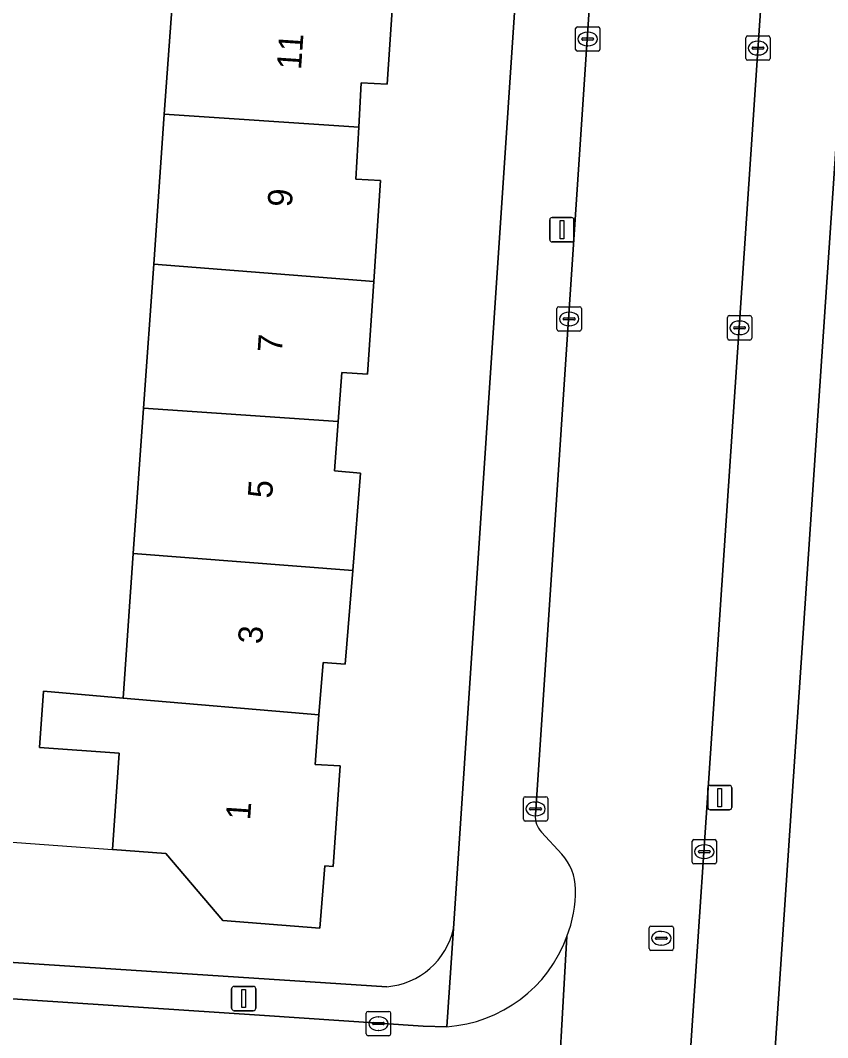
# Model space of a CAD drawing. Extents: x 161848 to 162726, y 385382 to 386521.
# Drawn here: x 162197.82 to 162230.99, y 385457.59 to 385499.36 of the extents above; entities that cross this region are included whole.
import ezdxf

# ---------------------------------------------------------------- set-up
doc = ezdxf.new("R2010")
doc.units = 0
for name, color, linetype in [('IMGEO_Erf', 7, 'Continuous'), ('IMGEO_Groenvoorziening', 7, 'Continuous'), ('IMGEO_Hek', 7, 'Continuous'), ('IMGEO_Kolk', 7, 'Continuous'), ('IMGEO_Lichtmast', 7, 'Continuous'), ('IMGEO_Pand', 7, 'Continuous'), ('IMGEO_Pand_nummerreeks', 7, 'Continuous'), ('IMGEO_Rijbaan_lokaal_open', 7, 'Continuous'), ('IMGEO_Rioolput', 7, 'Continuous'), ('IMGEO_Voetpad_open', 7, 'Continuous')]:
    doc.layers.add(name, color=color, linetype=linetype)

msp = doc.modelspace()

# ---------------------------------------------------------------- linework, layer by layer
at = {"layer": 'IMGEO_Erf'}
for points in [[(162215.621, 385462.079), (162222.785, 385569.764)], [(162194.22, 385505.796), (162193.762, 385498.821), (162197.121, 385498.649), (162196.983, 385495.956), (162196.689, 385490.205), (162193.33, 385490.377), (162193.143, 385486.726), (162196.611, 385486.549), (162196.474, 385483.868), (162196.359, 385481.621), (162192.665, 385481.809), (162192.371, 385478.249), (162195.848, 385477.98), (162195.621, 385474.609), (162195.453, 385472.118), (162196.415, 385472.052), (162196.058, 385466.883), (162195.98, 385465.728), (162195.64, 385460.806), (162212.883, 385459.685)], [(162213.107, 385500), (162212.888, 385496.736), (162211.828, 385496.796), (162211.725, 385494.976), (162211.604, 385492.84), (162212.619, 385492.781), (162212.34, 385488.635), (162212.084, 385484.841), (162211.029, 385484.906), (162210.88, 385482.893), (162210.73, 385480.861), (162211.792, 385480.775), (162211.475, 385476.771), (162211.17, 385472.922), (162210.259, 385472.994), (162210.089, 385470.849), (162209.928, 385468.815), (162210.962, 385468.747), (162210.675, 385464.626), (162210.327, 385464.653), (162210.13, 385462.091), (162206.142, 385462.398), (162203.801, 385465.155), (162201.606, 385465.324), (162201.885, 385469.274), (162198.613, 385469.505), (162198.773, 385471.816), (162202.044, 385471.537), (162202.463, 385477.468), (162202.884, 385483.434), (162203.302, 385489.355), (162203.737, 385495.507), (162204.054, 385500)]]:
    msp.add_lwpolyline(points, dxfattribs=at)
msp.add_arc((162212.636, 385462.73), 3.055, 274.6299, 347.7004, dxfattribs=at)
at = {"layer": 'IMGEO_Groenvoorziening'}
msp.add_lwpolyline([(162234.018, 385534.066), (162225.467, 385407.267), (162224.546, 385394.477)], dxfattribs=at)
at = {"layer": 'IMGEO_Hek'}
msp.add_lwpolyline([(162195.98, 385465.728), (162201.606, 385465.324)], dxfattribs=at)
at = {"layer": 'IMGEO_Kolk'}
for p, q in [((162220.705, 385499.095), (162221.557, 385499.095)), ((162220.63, 385498.169), (162220.63, 385499.021)), ((162220.932, 385498.638), (162221.33, 385498.638)), ((162221.118, 385498.875), (162221.143, 385498.875)), ((162221.631, 385499.021), (162221.631, 385498.169)), ((162227.623, 385497.795), (162227.623, 385498.647)), ((162227.698, 385498.721), (162228.55, 385498.721)), ((162228.624, 385498.647), (162228.624, 385497.795)), ((162220.889, 385498.589), (162220.889, 385498.601)), ((162221.327, 385498.552), (162220.929, 385498.552)), ((162221.141, 385498.315), (162221.116, 385498.315)), ((162221.373, 385498.601), (162221.373, 385498.589)), ((162227.882, 385498.215), (162227.882, 385498.227)), ((162227.925, 385498.264), (162228.323, 385498.264)), ((162228.111, 385498.501), (162228.136, 385498.501)), ((162228.366, 385498.227), (162228.366, 385498.215)), ((162221.557, 385498.095), (162220.705, 385498.095)), ((162228.32, 385498.178), (162227.922, 385498.178)), ((162228.134, 385497.941), (162228.109, 385497.941)), ((162228.55, 385497.721), (162227.698, 385497.721)), ((162219.867, 385486.676), (162219.867, 385487.528)), ((162219.942, 385487.602), (162220.794, 385487.602)), ((162220.355, 385487.382), (162220.38, 385487.382)), ((162220.868, 385487.528), (162220.868, 385486.676)), ((162220.126, 385487.096), (162220.126, 385487.108)), ((162220.564, 385487.059), (162220.166, 385487.059)), ((162220.169, 385487.145), (162220.567, 385487.145)), ((162220.61, 385487.108), (162220.61, 385487.096)), ((162226.865, 385486.311), (162226.865, 385487.163)), ((162226.94, 385487.237), (162227.792, 385487.237)), ((162227.353, 385487.017), (162227.378, 385487.017)), ((162227.866, 385487.163), (162227.866, 385486.311)), ((162220.794, 385486.602), (162219.942, 385486.602)), ((162220.378, 385486.822), (162220.353, 385486.822)), ((162227.124, 385486.731), (162227.124, 385486.743)), ((162227.562, 385486.694), (162227.164, 385486.694)), ((162227.167, 385486.78), (162227.565, 385486.78)), ((162227.608, 385486.743), (162227.608, 385486.731)), ((162227.792, 385486.237), (162226.94, 385486.237)), ((162227.376, 385486.457), (162227.351, 385486.457)), ((162218.485, 385466.56), (162218.485, 385467.412)), ((162218.56, 385467.486), (162219.412, 385467.486)), ((162219.486, 385467.412), (162219.486, 385466.56)), ((162218.744, 385466.98), (162218.744, 385466.992)), ((162219.182, 385466.943), (162218.784, 385466.943)), ((162218.787, 385467.029), (162219.185, 385467.029)), ((162218.973, 385467.266), (162218.998, 385467.266)), ((162219.228, 385466.992), (162219.228, 385466.98)), ((162219.412, 385466.486), (162218.56, 385466.486)), ((162218.996, 385466.706), (162218.971, 385466.706)), ((162225.418, 385464.802), (162225.418, 385465.654)), ((162225.493, 385465.728), (162226.345, 385465.728)), ((162226.419, 385465.654), (162226.419, 385464.802)), ((162225.677, 385465.222), (162225.677, 385465.234)), ((162225.72, 385465.271), (162226.118, 385465.271)), ((162225.906, 385465.508), (162225.931, 385465.508)), ((162226.161, 385465.234), (162226.161, 385465.222)), ((162226.115, 385465.185), (162225.717, 385465.185)), ((162225.929, 385464.948), (162225.904, 385464.948)), ((162226.345, 385464.728), (162225.493, 385464.728)), ((162212.034, 385457.744), (162212.034, 385458.596)), ((162212.109, 385458.67), (162212.961, 385458.67)), ((162213.035, 385458.596), (162213.035, 385457.744)), ((162212.293, 385458.164), (162212.293, 385458.176)), ((162212.731, 385458.127), (162212.333, 385458.127)), ((162212.336, 385458.213), (162212.734, 385458.213)), ((162212.522, 385458.45), (162212.547, 385458.45)), ((162212.777, 385458.176), (162212.777, 385458.164)), ((162212.545, 385457.89), (162212.52, 385457.89)), ((162212.961, 385457.67), (162212.109, 385457.67))]:
    msp.add_line(p, q, dxfattribs=at)
for points in [[(162220.705, 385499.095), (162221.557, 385499.095)], [(162220.63, 385498.169), (162220.63, 385499.021)], [(162221.631, 385499.021), (162221.631, 385498.169)], [(162227.623, 385497.795), (162227.623, 385498.647)], [(162227.698, 385498.721), (162228.55, 385498.721)], [(162228.624, 385498.647), (162228.624, 385497.795)], [(162221.557, 385498.095), (162220.705, 385498.095)], [(162228.55, 385497.721), (162227.698, 385497.721)], [(162219.867, 385486.676), (162219.867, 385487.528)], [(162219.942, 385487.602), (162220.794, 385487.602)], [(162220.868, 385487.528), (162220.868, 385486.676)], [(162226.865, 385486.311), (162226.865, 385487.163)], [(162226.94, 385487.237), (162227.792, 385487.237)], [(162227.866, 385487.163), (162227.866, 385486.311)], [(162220.794, 385486.602), (162219.942, 385486.602)], [(162227.792, 385486.237), (162226.94, 385486.237)], [(162218.485, 385466.56), (162218.485, 385467.412)], [(162218.56, 385467.486), (162219.412, 385467.486)], [(162219.486, 385467.412), (162219.486, 385466.56)], [(162219.412, 385466.486), (162218.56, 385466.486)], [(162225.418, 385464.802), (162225.418, 385465.654)], [(162225.493, 385465.728), (162226.345, 385465.728)], [(162226.419, 385465.654), (162226.419, 385464.802)], [(162226.345, 385464.728), (162225.493, 385464.728)], [(162212.034, 385457.744), (162212.034, 385458.596)], [(162212.109, 385458.67), (162212.961, 385458.67)], [(162213.035, 385458.596), (162213.035, 385457.744)], [(162212.961, 385457.67), (162212.109, 385457.67)]]:
    msp.add_lwpolyline(points, dxfattribs=at)
for centre, radius, start, end in [((162220.707, 385499.019), 0.0765, 91.552, 178.448), ((162220.707, 385499.019), 0.0765, 91.552, 178.448), ((162221.555, 385499.019), 0.0765, 1.552, 88.448), ((162221.555, 385499.019), 0.0765, 1.552, 88.448), ((162220.929, 385498.598), 0.0403, 85.8775, 175.7526), ((162221.334, 385498.6), 0.0386, 1.7309, 96.639), ((162227.7, 385498.645), 0.0765, 91.552, 178.448), ((162227.7, 385498.645), 0.0765, 91.552, 178.448), ((162228.548, 385498.645), 0.0765, 1.552, 88.448), ((162228.548, 385498.645), 0.0765, 1.552, 88.448), ((162220.926, 385498.588), 0.0366, 178.938, 274.7102), ((162221.33, 385498.595), 0.043, 264.8664, 352.4533), ((162227.922, 385498.224), 0.0403, 85.8775, 175.7526), ((162227.919, 385498.214), 0.0366, 178.938, 274.7102), ((162228.323, 385498.221), 0.043, 264.8664, 352.4533), ((162228.327, 385498.226), 0.0386, 1.7309, 96.639), ((162220.707, 385498.171), 0.0765, 181.552, 268.448), ((162220.707, 385498.171), 0.0765, 181.552, 268.448), ((162221.555, 385498.171), 0.0765, 271.552, 358.448), ((162221.555, 385498.171), 0.0765, 271.552, 358.448), ((162227.7, 385497.797), 0.0765, 181.552, 268.448), ((162227.7, 385497.797), 0.0765, 181.552, 268.448), ((162228.548, 385497.797), 0.0765, 271.552, 358.448), ((162228.548, 385497.797), 0.0765, 271.552, 358.448), ((162219.944, 385487.526), 0.0765, 91.552, 178.448), ((162219.944, 385487.526), 0.0765, 91.552, 178.448), ((162220.792, 385487.526), 0.0765, 1.552, 88.448), ((162220.792, 385487.526), 0.0765, 1.552, 88.448), ((162220.166, 385487.105), 0.0403, 85.8775, 175.7526), ((162220.163, 385487.095), 0.0366, 178.938, 274.7102), ((162220.567, 385487.102), 0.043, 264.8664, 352.4533), ((162220.571, 385487.107), 0.0386, 1.7309, 96.639), ((162226.942, 385487.161), 0.0765, 91.552, 178.448), ((162226.942, 385487.161), 0.0765, 91.552, 178.448), ((162227.79, 385487.161), 0.0765, 1.552, 88.448), ((162227.79, 385487.161), 0.0765, 1.552, 88.448), ((162219.944, 385486.678), 0.0765, 181.552, 268.448), ((162219.944, 385486.678), 0.0765, 181.552, 268.448), ((162220.792, 385486.678), 0.0765, 271.552, 358.448), ((162220.792, 385486.678), 0.0765, 271.552, 358.448), ((162227.164, 385486.74), 0.0403, 85.8775, 175.7526), ((162227.161, 385486.73), 0.0366, 178.938, 274.7102), ((162227.565, 385486.737), 0.043, 264.8664, 352.4533), ((162227.569, 385486.742), 0.0386, 1.7309, 96.639), ((162226.942, 385486.313), 0.0765, 181.552, 268.448), ((162226.942, 385486.313), 0.0765, 181.552, 268.448), ((162227.79, 385486.313), 0.0765, 271.552, 358.448), ((162227.79, 385486.313), 0.0765, 271.552, 358.448), ((162218.562, 385467.41), 0.0765, 91.552, 178.448), ((162218.562, 385467.41), 0.0765, 91.552, 178.448), ((162219.41, 385467.41), 0.0765, 1.552, 88.448), ((162219.41, 385467.41), 0.0765, 1.552, 88.448), ((162218.784, 385466.989), 0.0403, 85.8775, 175.7526), ((162218.781, 385466.979), 0.0366, 178.938, 274.7102), ((162219.185, 385466.986), 0.043, 264.8664, 352.4533), ((162219.189, 385466.991), 0.0386, 1.7309, 96.639), ((162218.562, 385466.562), 0.0765, 181.552, 268.448), ((162218.562, 385466.562), 0.0765, 181.552, 268.448), ((162219.41, 385466.562), 0.0765, 271.552, 358.448), ((162219.41, 385466.562), 0.0765, 271.552, 358.448), ((162225.495, 385465.652), 0.0765, 91.552, 178.448), ((162225.495, 385465.652), 0.0765, 91.552, 178.448), ((162226.343, 385465.652), 0.0765, 1.552, 88.448), ((162226.343, 385465.652), 0.0765, 1.552, 88.448), ((162225.717, 385465.231), 0.0403, 85.8775, 175.7526), ((162225.714, 385465.221), 0.0366, 178.938, 274.7102), ((162226.118, 385465.228), 0.043, 264.8664, 352.4533), ((162226.122, 385465.233), 0.0386, 1.7309, 96.639), ((162225.495, 385464.804), 0.0765, 181.552, 268.448), ((162225.495, 385464.804), 0.0765, 181.552, 268.448), ((162226.343, 385464.804), 0.0765, 271.552, 358.448), ((162226.343, 385464.804), 0.0765, 271.552, 358.448), ((162212.111, 385458.594), 0.0765, 91.552, 178.448), ((162212.111, 385458.594), 0.0765, 91.552, 178.448), ((162212.959, 385458.594), 0.0765, 1.552, 88.448), ((162212.959, 385458.594), 0.0765, 1.552, 88.448), ((162212.333, 385458.173), 0.0403, 85.8775, 175.7526), ((162212.33, 385458.163), 0.0366, 178.938, 274.7102), ((162212.734, 385458.17), 0.043, 264.8664, 352.4533), ((162212.738, 385458.175), 0.0386, 1.7309, 96.639), ((162212.111, 385457.746), 0.0765, 181.552, 268.448), ((162212.111, 385457.746), 0.0765, 181.552, 268.448), ((162212.959, 385457.746), 0.0765, 271.552, 358.448), ((162212.959, 385457.746), 0.0765, 271.552, 358.448)]:
    msp.add_arc(centre, radius, start, end, dxfattribs=at)
for centre, major_axis, ratio, start_param, end_param in [((162221.117, 385498.595), (-0.387, 0.002), 0.722429, 4.712389, 7.853982), ((162221.142, 385498.595), (-0.39, 0.002), 0.717154, 1.570796, 4.712389), ((162228.11, 385498.221), (-0.387, 0.002), 0.722429, 4.712389, 7.853982), ((162228.135, 385498.221), (-0.39, 0.002), 0.717154, 1.570796, 4.712389), ((162220.354, 385487.102), (-0.387, 0.002), 0.722429, 4.712389, 7.853982), ((162220.379, 385487.102), (-0.39, 0.002), 0.717154, 1.570796, 4.712389), ((162227.352, 385486.737), (-0.387, 0.002), 0.722429, 4.712389, 7.853982), ((162227.377, 385486.737), (-0.39, 0.002), 0.717154, 1.570796, 4.712389), ((162218.972, 385466.986), (-0.387, 0.002), 0.722429, 4.712389, 7.853982), ((162218.997, 385466.986), (-0.39, 0.002), 0.717154, 1.570796, 4.712389), ((162225.905, 385465.228), (-0.387, 0.002), 0.722429, 4.712389, 7.853982), ((162225.93, 385465.228), (-0.39, 0.002), 0.717154, 1.570796, 4.712389), ((162212.521, 385458.17), (-0.387, 0.002), 0.722429, 4.712389, 7.853982), ((162212.546, 385458.17), (-0.39, 0.002), 0.717154, 1.570796, 4.712389)]:
    msp.add_ellipse(centre, major_axis=major_axis, ratio=ratio, start_param=start_param, end_param=end_param, dxfattribs=at)
at = {"layer": 'IMGEO_Lichtmast'}
for p, q in [((162219.572, 385490.367), (162219.572, 385491.167)), ((162219.572, 385491.167), (162219.572, 385490.367)), ((162219.672, 385491.267), (162220.462, 385491.267)), ((162220.462, 385491.267), (162219.672, 385491.267)), ((162220.562, 385491.167), (162220.562, 385490.367)), ((162220.562, 385490.367), (162220.562, 385491.167)), ((162220.462, 385490.267), (162219.672, 385490.267)), ((162219.672, 385490.267), (162220.462, 385490.267)), ((162226.058, 385467.048), (162226.058, 385467.848)), ((162226.058, 385467.848), (162226.058, 385467.048)), ((162226.158, 385467.948), (162226.948, 385467.948)), ((162226.948, 385467.948), (162226.158, 385467.948)), ((162227.048, 385467.848), (162227.048, 385467.048)), ((162227.048, 385467.048), (162227.048, 385467.848)), ((162226.948, 385466.948), (162226.158, 385466.948)), ((162226.158, 385466.948), (162226.948, 385466.948)), ((162206.504, 385458.8), (162206.504, 385459.6)), ((162206.504, 385459.6), (162206.504, 385458.8)), ((162206.604, 385459.7), (162207.394, 385459.7)), ((162207.394, 385459.7), (162206.604, 385459.7)), ((162207.494, 385459.6), (162207.494, 385458.8)), ((162207.494, 385458.8), (162207.494, 385459.6)), ((162207.394, 385458.7), (162206.604, 385458.7)), ((162206.604, 385458.7), (162207.394, 385458.7))]:
    msp.add_line(p, q, dxfattribs=at)
for points in [[(162219.992, 385491.142), (162220.142, 385491.142), (162220.142, 385490.392), (162219.992, 385490.392), (162219.992, 385491.142)], [(162226.478, 385467.823), (162226.628, 385467.823), (162226.628, 385467.073), (162226.478, 385467.073), (162226.478, 385467.823)], [(162206.924, 385459.575), (162207.074, 385459.575), (162207.074, 385458.825), (162206.924, 385458.825), (162206.924, 385459.575)]]:
    msp.add_lwpolyline(points, dxfattribs=at)
for centre, start, end in [((162219.672, 385491.167), 90, 180), ((162219.672, 385491.167), 90, 180), ((162220.462, 385491.167), 0, 90), ((162220.462, 385491.167), 360, 90), ((162219.672, 385490.367), 180, 270), ((162219.672, 385490.367), 180, 270), ((162220.462, 385490.367), 270, 0), ((162220.462, 385490.367), 270, 0), ((162226.158, 385467.848), 90, 180), ((162226.158, 385467.848), 90, 180), ((162226.948, 385467.848), 0, 90), ((162226.948, 385467.848), 360, 90), ((162226.158, 385467.048), 180, 270), ((162226.158, 385467.048), 180, 270), ((162226.948, 385467.048), 270, 0), ((162226.948, 385467.048), 270, 0), ((162206.604, 385459.6), 90, 180), ((162206.604, 385459.6), 90, 180), ((162207.394, 385459.6), 0, 90), ((162207.394, 385459.6), 360, 90), ((162206.604, 385458.8), 180, 270), ((162206.604, 385458.8), 180, 270), ((162207.394, 385458.8), 270, 0), ((162207.394, 385458.8), 270, 0)]:
    msp.add_arc(centre, 0.1, start, end, dxfattribs=at)
at = {"layer": 'IMGEO_Pand'}
for points in [[(162204.148, 385501.418), (162204.054, 385500), (162203.737, 385495.507), (162211.725, 385494.976), (162211.828, 385496.796), (162212.888, 385496.736), (162213.107, 385500), (162213.152, 385500.665)], [(162212.34, 385488.635), (162212.619, 385492.781), (162211.604, 385492.84), (162211.725, 385494.976), (162203.737, 385495.507), (162203.302, 385489.355)], [(162203.302, 385489.355), (162202.884, 385483.434), (162210.88, 385482.893), (162211.029, 385484.906), (162212.084, 385484.841), (162212.34, 385488.635)], [(162202.884, 385483.434), (162202.463, 385477.468), (162211.475, 385476.771), (162211.792, 385480.775), (162210.73, 385480.861), (162210.88, 385482.893)], [(162210.089, 385470.849), (162210.259, 385472.994), (162211.17, 385472.922), (162211.475, 385476.771), (162202.463, 385477.468), (162202.044, 385471.537)], [(162202.044, 385471.537), (162198.773, 385471.816), (162198.613, 385469.505), (162201.885, 385469.274), (162201.606, 385465.324), (162203.801, 385465.155), (162206.142, 385462.398), (162210.13, 385462.091), (162210.327, 385464.653), (162210.675, 385464.626), (162210.962, 385468.747), (162209.928, 385468.815), (162210.089, 385470.849)]]:
    msp.add_lwpolyline(points, close=True, dxfattribs=at)
at = {"layer": 'IMGEO_Rijbaan_lokaal_open'}
for points in [[(162225.631, 385566.308), (162223.444, 385533.57), (162223.206, 385530.013), (162218.979, 385466.744)], [(162215.984, 385396.685), (162215.945, 385396.377), (162221.191, 385395.939), (162221.906, 385405.85), (162230.36, 385531.483)], [(162219.234, 385466.037), (162220.063, 385465.133)], [(162219.32, 385444.829), (162220.278, 385461.742)], [(162220.278, 385461.742), (162219.32, 385444.829)], [(162215.344, 385458.043), (162214.369, 385458.059), (162207.652, 385458.517), (162195.196, 385459.333), (162191.404, 385459.581)]]:
    msp.add_lwpolyline(points, dxfattribs=at)
for centre, radius, start, end in [((162219.841, 385466.655), 0.866, 174.1299, 225.5367), ((162218.472, 385463.674), 2.159, 0.5966, 42.538), ((162214.984, 385463.707), 5.647, 339.6329, 359.8864), ((162214.947, 385463.713), 5.684, 274.0075, 339.71)]:
    msp.add_arc(centre, radius, start, end, dxfattribs=at)
at = {"layer": 'IMGEO_Rioolput'}
for p, q in [((162223.653, 385461.249), (162223.653, 385462.101)), ((162223.728, 385462.175), (162224.58, 385462.175)), ((162224.141, 385461.955), (162224.166, 385461.955)), ((162224.654, 385462.101), (162224.654, 385461.249)), ((162223.912, 385461.669), (162223.912, 385461.681)), ((162224.35, 385461.632), (162223.952, 385461.632)), ((162223.955, 385461.718), (162224.353, 385461.718)), ((162224.396, 385461.681), (162224.396, 385461.669)), ((162224.58, 385461.175), (162223.728, 385461.175)), ((162224.164, 385461.395), (162224.139, 385461.395))]:
    msp.add_line(p, q, dxfattribs=at)
for points in [[(162223.653, 385461.249), (162223.653, 385462.101)], [(162223.728, 385462.175), (162224.58, 385462.175)], [(162224.654, 385462.101), (162224.654, 385461.249)], [(162224.58, 385461.175), (162223.728, 385461.175)]]:
    msp.add_lwpolyline(points, dxfattribs=at)
for centre, radius, start, end in [((162223.73, 385462.099), 0.0765, 91.552, 178.448), ((162223.73, 385462.099), 0.0765, 91.552, 178.448), ((162224.578, 385462.099), 0.0765, 1.552, 88.448), ((162224.578, 385462.099), 0.0765, 1.552, 88.448), ((162223.952, 385461.678), 0.0403, 85.8775, 175.7526), ((162223.949, 385461.668), 0.0366, 178.938, 274.7102), ((162224.353, 385461.675), 0.043, 264.8664, 352.4533), ((162224.357, 385461.68), 0.0386, 1.7309, 96.639), ((162223.73, 385461.251), 0.0765, 181.552, 268.448), ((162223.73, 385461.251), 0.0765, 181.552, 268.448), ((162224.578, 385461.251), 0.0765, 271.552, 358.448), ((162224.578, 385461.251), 0.0765, 271.552, 358.448)]:
    msp.add_arc(centre, radius, start, end, dxfattribs=at)
for centre, major_axis, ratio, start_param, end_param in [((162224.14, 385461.675), (-0.387, 0.002), 0.722429, 4.712389, 7.853982), ((162224.165, 385461.675), (-0.39, 0.002), 0.717154, 1.570796, 4.712389)]:
    msp.add_ellipse(centre, major_axis=major_axis, ratio=ratio, start_param=start_param, end_param=end_param, dxfattribs=at)
at = {"layer": 'IMGEO_Voetpad_open'}
for points in [[(162223.205, 385575.464), (162222.785, 385569.764), (162215.621, 385462.079), (162215.344, 385458.043)], [(162218.979, 385466.744), (162223.206, 385530.013), (162222.787, 385530.043), (162223.025, 385533.6), (162223.444, 385533.57), (162225.631, 385566.308)], [(162224.546, 385394.477), (162225.467, 385407.267), (162234.018, 385534.066)], [(162230.36, 385531.483), (162221.906, 385405.85), (162221.191, 385395.939), (162221.178, 385395.458), (162221.164, 385394.907)], [(162220.063, 385465.133), (162219.234, 385466.037)], [(162212.883, 385459.685), (162195.64, 385460.806), (162191.184, 385461.112), (162189.522, 385461.227), (162166.613, 385462.818), (162162.408, 385463.2)], [(162165.582, 385461.272), (162191.404, 385459.581), (162191.436, 385460.058), (162195.227, 385459.807), (162195.196, 385459.333), (162207.652, 385458.517), (162214.369, 385458.059), (162215.344, 385458.043), (162215.621, 385462.079)]]:
    msp.add_lwpolyline(points, dxfattribs=at)
for centre, radius, start, end in [((162219.841, 385466.655), 0.866, 174.1299, 225.5367), ((162218.472, 385463.674), 2.159, 0.5966, 42.538), ((162214.984, 385463.707), 5.647, 339.6329, 359.8864), ((162212.636, 385462.73), 3.055, 274.6299, 347.7004), ((162214.947, 385463.713), 5.684, 274.0075, 339.71)]:
    msp.add_arc(centre, radius, start, end, dxfattribs=at)

# ---------------------------------------------------------------- texts
at = {"layer": 'IMGEO_Pand_nummerreeks'}
for s, rotation, p in [('11', 86.1288, (162209.354, 385497.312)), ('9', 86.1288, (162208.972, 385491.676)), ('7', 86.1288, (162208.567, 385485.695)), ('5', 86.1288, (162208.163, 385479.715)), ('3', 86.1288, (162207.758, 385473.734)), ('1', 86.0228, (162207.261, 385466.508))]:
    msp.add_text(s, height=1, rotation=rotation, dxfattribs=at).set_placement(p)

doc.saveas('drawing.dxf')
